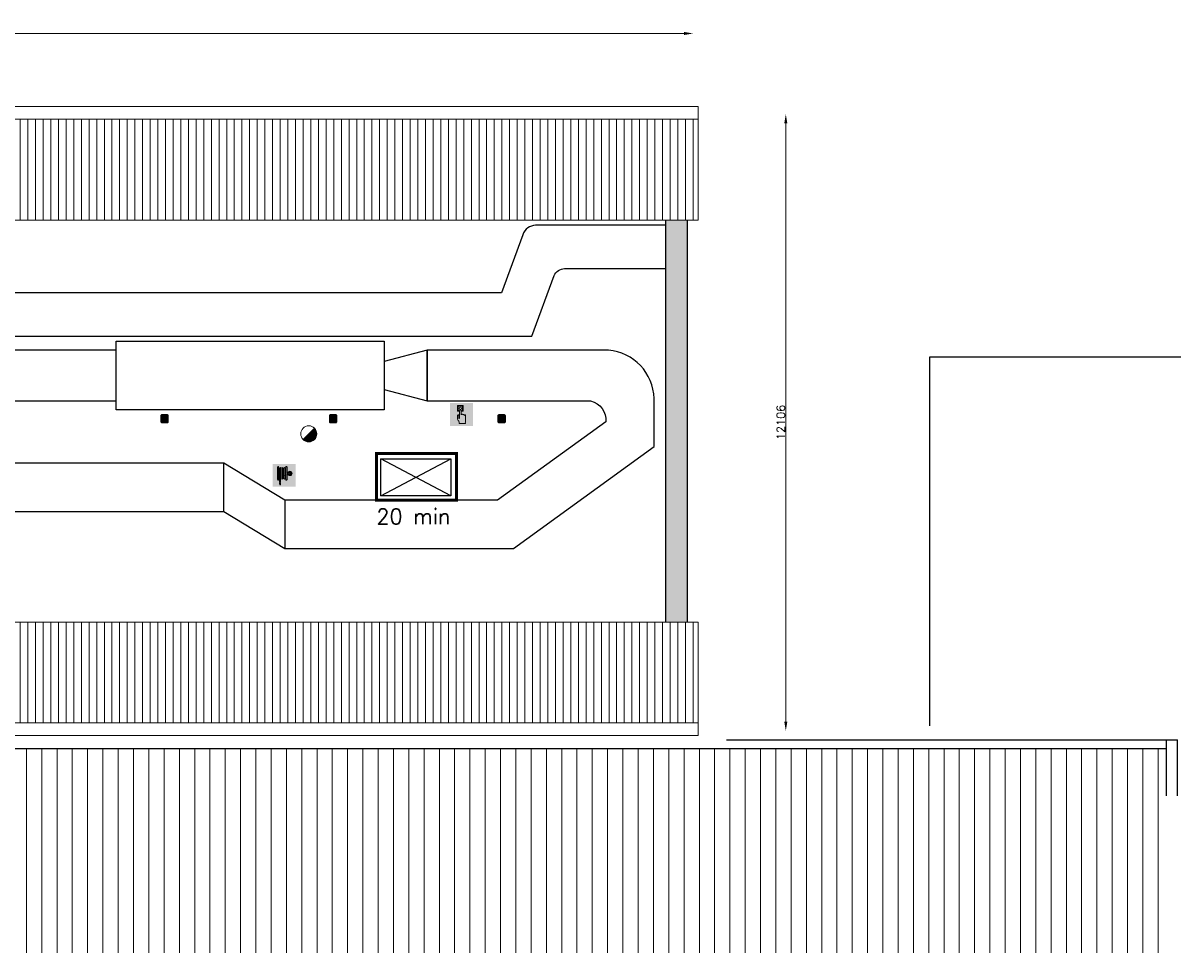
# Model space of a CAD drawing. Header units: millimetres. Extents: x -13022 to 1371524, y -38729 to 632593.
# Tile 380 of 381: x 1307881 to 1330592, y -17768 to 482. Entities that reach past the tile are written whole.
import ezdxf

# ---------------------------------------------------------------- set-up
doc = ezdxf.new("R2010")
doc.units = ezdxf.units.MM
doc.header["$LTSCALE"] = 35
doc.set_wipeout_variables(frame=1)
for name, pattern in [('AI9-LType1', [1.69333, 0.846665, -0.846665]), ('DASHED', [200, 100, -100]), ('DIVIDE', [1250, 862.5, -112.5, 25, -112.5, 25, -112.5])]:
    doc.linetypes.add(name, pattern=pattern)
for name, color, linetype in [('A LIJN 7', 7, 'Continuous'), ('LAYER102', 1, 'Continuous'), ('LAYER111', 7, 'Continuous'), ('LAYER22', 7, 'Continuous'), ('LAYER27', 7, 'Continuous'), ('LAYER28', 7, 'Continuous')]:
    doc.layers.add(name, color=color, linetype=linetype)
for name, color, linetype, lineweight in [('A OPMER', 10, 'Continuous', 50), ('Al65----_beveiliging-inst', 92, 'Continuous', 9), ('B95 tekst', 7, 'Continuous', 25), ('brandveiligheid voorzieningen', 10, 'Continuous', 9)]:
    doc.layers.add(name, color=color, linetype=linetype, lineweight=lineweight)
doc.styles.add('Algemeen', font='simplex.shx', dxfattribs={"height": 2.5})
doc.styles.get("Standard").update_dxf_attribs({"font": 'simplex.shx'})
doc.dimstyles.new('~R----C~', dxfattribs={"dimtxt": 162, "dimasz": 180, "dimexe": 0.18, "dimexo": 0.0625, "dimgap": 16.2, "dimtad": 1, "dimdec": 0, "dimzin": 0, "dimdsep": 46, "dimtxsty": 'Standard', "dimcen": 0.09, "dimse1": 1, "dimse2": 1, "dimclrd": 7, "dimadec": 0, "dimazin": 0, "dimtfac": 1, "dimtdec": 4, "dimtmove": 0, "dimatfit": 3, "dimfxl": 1, "dimtolj": 1, "dimtzin": 0, "dimlwd": 13, "dimarcsym": 0})
pattern_1 = [(45, (1080127.6666, 185457.6486), (-0.2121320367, 0.2121320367), []), (45, (1080127.6666, 185457.86073), (-0.2121320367, 0.2121320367), [])]

# ---------------------------------------------------------------- blocks, each defined once
blk = doc.blocks.new('*D209')
at = {"layer": 'Defpoints', "color": 0, "linetype": 'Continuous', "transparency": 16777216}
for p in [(1321025, -1302), (1322842, -1302), (1321025, -13408)]:
    blk.add_point(p, dxfattribs=at)
at = {"layer": 'LAYER102', "color": 7, "linetype": 'Continuous', "lineweight": 13, "transparency": 16777216}
blk.add_line((1322842, -13228), (1322842, -1482), dxfattribs=at)
at = {"layer": 'LAYER102', "color": 7, "linetype": 'Continuous', "transparency": 16777216}
for points in [[(1322812, -1482), (1322872, -1482), (1322842, -1302)], [(1322812, -13228), (1322872, -13228), (1322842, -13408)]]:
    blk.add_solid(points, dxfattribs=at)
at = {"layer": 'LAYER102', "color": 0, "linetype": 'Continuous', "transparency": 16777216, "insert": (1322744, -7355), "char_height": 162, "attachment_point": 5, "rotation": 90}
blk.add_mtext('\\A1;12106', dxfattribs=at)
blk = doc.blocks.new('*D210')
at = {"layer": 'Defpoints', "color": 0, "linetype": 'Continuous', "transparency": 16777216}
for p in [(1321025, 279), (1263519, -1302), (1321025, -1302)]:
    blk.add_point(p, dxfattribs=at)
at = {"layer": 'LAYER102', "color": 7, "linetype": 'Continuous', "lineweight": 13, "transparency": 16777216}
blk.add_line((1263699, 279), (1320845, 279), dxfattribs=at)
at = {"layer": 'LAYER102', "color": 7, "linetype": 'Continuous', "transparency": 16777216}
for points in [[(1263699, 309), (1263699, 249), (1263519, 279)], [(1320845, 309), (1320845, 249), (1321025, 279)]]:
    blk.add_solid(points, dxfattribs=at)
at = {"layer": 'LAYER102', "color": 0, "linetype": 'Continuous', "transparency": 16777216, "insert": (1292272, 376), "char_height": 162, "attachment_point": 5}
blk.add_mtext('\\A1;57506', dxfattribs=at)
blk = doc.blocks.new('Brandslanghaspel')
at = {"layer": 'brandveiligheid voorzieningen', "true_color": 0xffffff}
h = blk.add_hatch(color=7, dxfattribs=at)
h.paths.add_polyline_path([(-1.8131, 2.183), (-1.9809, 2.183), (-2.1753, 2.364), (-2.1753, 6.484), (-1.9926, 6.664), (-1.8131, 6.664)])
edge = h.paths.add_edge_path()
edge.add_arc((0.1717, 6.0972), 0.1929, 92.01096, 177.98904)
edge.add_line((-0.0211, 6.104), (-0.0214, 6.104))
edge.add_line((-0.0214, 6.104), (-0.0214, 2.702))
edge.add_line((-0.0214, 2.702), (-0.0211, 2.702))
edge.add_arc((0.1723, 2.7114), 0.1936, 182.797634, 267.821774)
edge.add_arc((0.1573, 2.7114), 0.1935, 272.254329, 357.218746)
edge.add_line((0.3506, 2.702), (0.3515, 2.702))
edge.add_line((0.3515, 2.702), (0.3515, 6.104))
edge.add_line((0.3515, 6.104), (0.3506, 6.104))
edge.add_arc((0.1577, 6.0971), 0.193, 2.044103, 87.86341)
edge = h.paths.add_edge_path()
edge.add_arc((-0.5787, 6.0971), 0.1931, 92.060571, 177.939429)
edge.add_line((-0.7716, 6.104), (-0.772, 6.104))
edge.add_line((-0.772, 6.104), (-0.772, 2.702))
edge.add_line((-0.772, 2.702), (-0.7716, 2.702))
edge.add_arc((-0.5779, 2.7118), 0.194, 182.897198, 267.72221)
edge.add_arc((-0.5933, 2.7119), 0.194, 272.272353, 357.077445)
edge.add_line((-0.3995, 2.702), (-0.3992, 2.702))
edge.add_line((-0.3992, 2.702), (-0.3992, 6.104))
edge.add_line((-0.3992, 6.104), (-0.3995, 6.104))
edge.add_arc((-0.5926, 6.0969), 0.1933, 2.115671, 87.915125)
edge = h.paths.add_edge_path()
edge.add_arc((-1.2963, 6.0968), 0.1933, 91.999029, 177.877887)
edge.add_line((-1.4894, 6.104), (-1.4894, 1.535))
edge.add_line((-1.4894, 1.535), (-1.1166, 1.535))
edge.add_line((-1.1166, 1.535), (-1.1166, 6.104))
edge.add_line((-1.1166, 6.104), (-1.1173, 6.104))
edge.add_arc((-1.3103, 6.097), 0.1931, 2.063956, 87.843556)
h.paths.add_polyline_path([(-1.1151, 1.102), (-1.1833, 0.701), (-1.4224, 0.701), (-1.4903, 1.105), (-1.4903, 1.263), (-1.1151, 1.263)])
edge = h.paths.add_edge_path()
edge.add_line((1.0007, 4.4891), (1.0007, 6.484))
edge.add_line((1.0007, 6.484), (0.8176, 6.664))
edge.add_line((0.8176, 6.664), (0.6385, 6.664))
edge.add_line((0.6385, 6.664), (0.6385, 2.183))
edge.add_line((0.6385, 2.183), (0.8062, 2.183))
edge.add_line((0.8062, 2.183), (1.0007, 2.364))
edge.add_line((1.0007, 2.364), (1.0007, 4.285))
edge.add_line((1.0007, 4.285), (1.2228, 4.285))
edge.add_arc((1.8866, 4.3396), 0.666, 184.705084, 271.930478)
edge.add_arc((1.8807, 4.4237), 0.7502, 272.163802, 357.883832)
edge.add_arc((1.8818, 4.3683), 0.7492, 2.116162, 87.915616)
edge.add_arc((1.9315, 4.3762), 0.7412, 91.743139, 171.242832)
edge.add_arc((1.0182, -221.511), 226, 89.954163, 90.004437)
edge = h.paths.add_edge_path(flags=16)
edge.add_line((1.8026, 4.285), (1.8026, 3.9))
edge.add_arc((1.921, 4.4072), 0.5208, 193.569519, 256.860438, ccw=False)
edge.add_line((1.4147, 4.285), (1.8026, 4.285))
edge = h.paths.add_edge_path(flags=16)
edge.add_line((1.8026, 4.891), (1.8026, 4.489))
edge.add_line((1.8026, 4.489), (1.4112, 4.489))
edge.add_arc((1.9212, 4.384), 0.5207, 103.167599, 168.363278, ccw=False)
edge = h.paths.add_edge_path(flags=16)
edge.add_arc((1.8987, 4.3853), 0.5189, 11.524706, 78.048247)
edge.add_line((2.0062, 4.893), (2.0062, 4.489))
edge.add_line((2.0062, 4.489), (2.4072, 4.489))
edge = h.paths.add_edge_path(flags=16)
edge.add_arc((1.8971, 4.4077), 0.5212, 282.079218, 346.387144)
edge.add_line((2.4037, 4.285), (2.0062, 4.285))
edge.add_line((2.0062, 4.285), (2.0062, 3.898))
at = {"layer": 'Al65----_beveiliging-inst', "color": 7, "true_color": 0xffffff}
blk.add_solid([(-3.75, 0), (3.75, 0), (-3.75, 7.5), (3.75, 7.5)], dxfattribs=at)
blk.add_solid([(-3.75, 0), (3.75, 0), (-3.75, 7.5), (3.75, 7.5)], dxfattribs=at)
at = {"layer": 'Al65----_beveiliging-inst', "color": 10}
blk.add_solid([(-3.5, 0.25), (3.5, 0.25), (-3.5, 7.25), (3.5, 7.25)], dxfattribs=at)
at = {"layer": 'brandveiligheid voorzieningen', "color": 7, "true_color": 0xffffff}
for points in [[(-2.1753, 6.484), (-1.9926, 6.664)], [(-2.1753, 2.364), (-2.1753, 6.484)], [(-1.9926, 6.664), (-1.8131, 6.664)], [(-1.8131, 6.664), (-1.8131, 2.183)], [(-1.4894, 6.104), (-1.4894, 1.535)], [(-1.1166, 6.104), (-1.1173, 6.104)], [(-1.1166, 1.535), (-1.1166, 6.104)], [(-0.7716, 6.104), (-0.772, 6.104)], [(-0.772, 6.104), (-0.772, 2.702)], [(-0.3992, 6.104), (-0.3995, 6.104)], [(-0.3992, 2.702), (-0.3992, 6.104)], [(-0.0211, 6.104), (-0.0214, 6.104)], [(-0.0214, 6.104), (-0.0214, 2.702)], [(0.3515, 6.104), (0.3506, 6.104)], [(0.3515, 2.702), (0.3515, 6.104)], [(0.8176, 6.664), (0.6385, 6.664)], [(0.6385, 6.664), (0.6385, 2.183)], [(1.0007, 6.484), (0.8176, 6.664)], [(1.0007, 4.4891), (1.0007, 6.484)], [(1.0007, 2.364), (1.0007, 4.285)], [(1.0007, 4.285), (1.2228, 4.285)], [(1.8026, 4.489), (1.4112, 4.489)], [(1.4147, 4.285), (1.8026, 4.285)], [(1.8026, 4.891), (1.8026, 4.489)], [(1.8026, 4.285), (1.8026, 3.9)], [(2.0062, 4.489), (2.0062, 4.893)], [(2.4072, 4.489), (2.0062, 4.489)], [(2.0062, 3.898), (2.0062, 4.285)], [(2.0062, 4.285), (2.4037, 4.285)], [(-1.9809, 2.183), (-2.1753, 2.364)], [(-1.8131, 2.183), (-1.9809, 2.183)], [(-1.4903, 1.105), (-1.4903, 1.263)], [(-1.4903, 1.263), (-1.1151, 1.263)], [(-1.4224, 0.701), (-1.4903, 1.105)], [(-1.4894, 1.535), (-1.1166, 1.535)], [(-1.1833, 0.701), (-1.4224, 0.701)], [(-1.1151, 1.102), (-1.1833, 0.701)], [(-1.1151, 1.263), (-1.1151, 1.102)], [(-0.772, 2.702), (-0.7716, 2.702)], [(-0.3995, 2.702), (-0.3992, 2.702)], [(-0.0214, 2.702), (-0.0211, 2.702)], [(0.3506, 2.702), (0.3515, 2.702)], [(0.6385, 2.183), (0.8062, 2.183)], [(0.8062, 2.183), (1.0007, 2.364)]]:
    blk.add_lwpolyline(points, dxfattribs=at)
for points in [[(-1.303, 6.29, 0.3933), (-1.4894, 6.104)], [(-1.1173, 6.104, 0.3928), (-1.303, 6.29)], [(-0.5856, 6.29, 0.3933), (-0.7716, 6.104)], [(-0.3995, 6.104, 0.3929), (-0.5856, 6.29)], [(0.1649, 6.29, 0.3938), (-0.0211, 6.104)], [(0.3506, 6.104, 0.393), (0.1649, 6.29)], [(1.199, 4.489, 0.00021936), (1.0007, 4.4891)], [(1.909, 5.117, 0.3615), (1.199, 4.489)], [(1.2228, 4.285, 0.4001), (1.909, 3.674)], [(1.4112, 4.489, -0.2924), (1.8026, 4.891)], [(1.8026, 3.9, -0.2834), (1.4147, 4.285)], [(2.6304, 4.396, 0.3929), (1.909, 5.117)], [(1.909, 3.674, 0.3925), (2.6304, 4.396)], [(2.0062, 4.893, -0.2987), (2.4072, 4.489)], [(2.4037, 4.285, -0.2882), (2.0062, 3.898)], [(-0.7716, 2.702, 0.388), (-0.5856, 2.518)], [(-0.5856, 2.518, 0.3879), (-0.3995, 2.702)], [(-0.0211, 2.702, 0.389), (0.1649, 2.518)], [(0.1649, 2.518, 0.3887), (0.3506, 2.702)]]:
    blk.add_lwpolyline(points, format="xyb", dxfattribs=at)
blk.add_point((0, 3.75), dxfattribs=at)
blk = doc.blocks.new('Handbrandmelder')
at = {"layer": 'brandveiligheid voorzieningen', "true_color": 0xffffff}
h = blk.add_hatch(color=7, dxfattribs=at)
h.paths.add_polyline_path([(-1.3623, 6.704), (-1.3623, 4.818), (-0.8616, 4.818), (-0.8616, 5.105), (-1.0867, 5.105), (-1.0867, 6.416), (0.2412, 6.416), (0.2412, 5.105), (0.0423, 5.105), (0.0423, 4.818), (0.5292, 4.818), (0.5292, 6.704)])
edge = h.paths.add_edge_path()
edge.add_line((-0.7744, 0.795), (1.2172, 0.795))
edge.add_arc((1.1848, 0.9151), 0.1244, 285.097845, 344.573813)
edge.add_arc((1.1955, 0.8747), 0.1095, 3.814851, 78.556999)
edge.add_arc((1.2155, 1.0811), 0.0991, 186.406081, 271.011898, ccw=False)
edge.add_arc((0.8951, 1.4295), 0.4225, 301.679206, 358.707701)
edge.add_line((1.3175, 1.42), (1.3175, 3.356))
edge.add_arc((1.0815, 3.3696), 0.2364, 356.700991, 450.505791)
edge.add_arc((1.0751, 3.3423), 0.2637, 89.061593, 168.70314)
edge.add_line((0.8165, 3.394), (0.8165, 3.518))
edge.add_arc((0.5556, 3.5071), 0.2611, 2.39047, 87.792584)
edge.add_arc((0.5705, 3.5064), 0.2616, 91.041001, 151.564737)
edge.add_line((0.3404, 3.631), (0.3404, 3.643))
edge.add_arc((0.0798, 3.6324), 0.2608, 2.337798, 87.799547)
edge.add_arc((0.0991, 3.6332), 0.26, 92.052962, 177.832561)
edge.add_line((-0.1607, 3.643), (-0.1607, 4.967))
edge.add_arc((-0.411, 4.968), 0.2503, 359.76141, 447.144807)
edge.add_arc((-0.3888, 4.9577), 0.2605, 92.124608, 177.943914)
edge.add_line((-0.6492, 4.967), (-0.6492, 2.557))
edge.add_arc((-0.7221, 2.5577), 0.0729, 299.050174, 359.424387, ccw=False)
edge.add_line((-0.6867, 2.494), (-0.7618, 2.457))
edge.add_line((-0.7618, 2.457), (-0.7868, 2.457))
edge.add_line((-0.7868, 2.457), (-0.8745, 2.569))
edge.add_line((-0.8745, 2.569), (-0.8745, 3.419))
edge.add_arc((-1.0861, 3.4433), 0.213, 353.435435, 446.970057)
edge.add_arc((-1.078, 3.4209), 0.2351, 89.220046, 180.466534)
edge.add_line((-1.3131, 3.419), (-1.3131, 2.282))
edge.add_line((-1.3131, 2.282), (-1.3131, 2.219))
edge.add_arc((0.9801, 3.0528), 2.4401, 199.980806, 224.025181)
edge.add_arc((-28.5646, 4.7292), 27.994, 352.668719, 353.081248, ccw=False)
edge.add_arc((-0.073, 1.0253), 0.7382, 169.723152, 198.178085)
edge = h.paths.add_edge_path(flags=17)
edge.add_arc((-0.4353, 5.7799), 0.3921, 271.833261, 357.970029)
edge.add_arc((-0.4345, 5.7425), 0.3917, 3.443844, 88.288775)
edge.add_arc((-0.4184, 5.7498), 0.3842, 90.654144, 177.583048)
edge.add_arc((-0.4087, 5.7816), 0.3939, 182.273303, 267.953611)
at = {"layer": 'Al65----_beveiliging-inst', "color": 7, "true_color": 0xffffff}
blk.add_solid([(-3.75, 0), (3.75, 0), (-3.75, 7.5), (3.75, 7.5)], dxfattribs=at)
at = {"layer": 'Al65----_beveiliging-inst', "color": 10}
blk.add_solid([(-3.5, 0.25), (3.5, 0.25), (-3.5, 7.25), (3.5, 7.25)], dxfattribs=at)
at = {"layer": 'brandveiligheid voorzieningen', "color": 7, "true_color": 0xffffff}
for points in [[(-1.3623, 6.704), (-1.3623, 4.818)], [(0.5292, 6.704), (-1.3623, 6.704)], [(-1.3623, 4.818), (-0.8616, 4.818)], [(-1.0867, 5.105), (-1.0867, 6.416)], [(-1.0867, 6.416), (0.2412, 6.416)], [(-0.8616, 5.105), (-1.0867, 5.105)], [(-0.8616, 4.818), (-0.8616, 5.105)], [(-0.6492, 4.967), (-0.6492, 2.557)], [(-0.1607, 3.643), (-0.1607, 4.967)], [(0.2412, 5.105), (0.0423, 5.105)], [(0.0423, 5.105), (0.0423, 4.818)], [(0.0423, 4.818), (0.5292, 4.818)], [(0.2412, 6.416), (0.2412, 5.105)], [(0.5292, 4.818), (0.5292, 6.704)], [(-1.3131, 3.419), (-1.3131, 2.282)], [(-1.3131, 2.282), (-1.3131, 2.219)], [(-0.8745, 2.569), (-0.8745, 3.419)], [(-0.7868, 2.457), (-0.8745, 2.569)], [(-0.7618, 2.457), (-0.7868, 2.457)], [(-0.7744, 0.795), (1.2172, 0.795)], [(-0.6867, 2.494), (-0.7618, 2.457)], [(0.3404, 3.631), (0.3404, 3.643)], [(0.8165, 3.394), (0.8165, 3.518)], [(1.3175, 1.42), (1.3175, 3.356)]]:
    blk.add_lwpolyline(points, dxfattribs=at)
for points in [[(-0.8023, 5.766, -0.3986), (-0.4228, 6.134)], [(-0.4228, 5.388, -0.3923), (-0.8023, 5.766)], [(-0.3985, 5.218, 0.393), (-0.6492, 4.967)], [(-0.4228, 6.134, -0.3881), (-0.0435, 5.766)], [(-0.0435, 5.766, -0.3946), (-0.4228, 5.388)], [(-0.1607, 4.967, 0.4009), (-0.3985, 5.218)], [(0.0898, 3.893, 0.3928), (-0.1607, 3.643)], [(0.3404, 3.643, 0.3912), (0.0898, 3.893)], [(-1.0748, 3.656, 0.4206), (-1.3131, 3.419)], [(-1.3131, 2.219, 0.1053), (-0.7744, 1.357)], [(-0.8745, 3.419, 0.4324), (-1.0748, 3.656)], [(-0.7994, 1.157, 0.1248), (-0.7744, 0.795)], [(-0.7744, 1.357, -0.0018), (-0.7994, 1.157)], [(-0.6492, 2.557, -0.2697), (-0.6867, 2.494)], [(0.5657, 3.768, 0.2704), (0.3404, 3.631)], [(0.8165, 3.518, 0.3909), (0.5657, 3.768)], [(1.0794, 3.606, 0.3622), (0.8165, 3.394)], [(1.3175, 3.356, 0.4338), (1.0794, 3.606)], [(1.117, 1.07, 0.2541), (1.3175, 1.42)], [(1.2172, 0.982, -0.3869), (1.117, 1.07)], [(1.3047, 0.882, 0.3382), (1.2172, 0.982)], [(1.2172, 0.795, 0.2655), (1.3047, 0.882)]]:
    blk.add_lwpolyline(points, format="xyb", dxfattribs=at)
blk.add_point((0, 3.75), dxfattribs=at)
blk = doc.blocks.new('Brandmelder')
at = {"layer": 'brandveiligheid voorzieningen'}
blk.add_hatch(color=256, dxfattribs=at).paths.add_polyline_path([(76.62, -89.8, 0.198912), (75.85, -87.94), (72.13, -91.66, 0.668179)])
blk.add_line((72.13, -91.66), (75.85, -87.94), dxfattribs=at)
blk.add_circle((73.99, -89.8), 2.63, dxfattribs=at)

msp = doc.modelspace()

# ---------------------------------------------------------------- hatches: boundary and pattern name
at = {"layer": 'LAYER111', "linetype": 'Continuous', "lineweight": 5}
for points in [[(1320479.667, -11276.695), (1320479.667, -3384.789), (1320904.729, -3384.789), (1320904.729, -11276.695)], [(1310597.667, -7345.18, -0.414728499), (1310592.667, -7340.18), (1310592.667, -7224.18, -0.413870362), (1310597.667, -7219.18), (1310713.667, -7219.18, -0.413470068), (1310718.667, -7224.18), (1310718.667, -7340.18, -0.413927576), (1310713.667, -7345.18)], [(1313903.667, -7345.18, -0.414728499), (1313898.667, -7340.18), (1313898.667, -7224.18, -0.413870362), (1313903.667, -7219.18), (1314019.667, -7219.18, -0.413470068), (1314024.667, -7224.18), (1314024.667, -7340.18, -0.413927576), (1314019.667, -7345.18)], [(1317209.417, -7345.18, -0.414728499), (1317204.417, -7340.18), (1317204.417, -7224.18, -0.413870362), (1317209.417, -7219.18), (1317325.417, -7219.18, -0.413470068), (1317330.417, -7224.18), (1317330.417, -7340.18, -0.413927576), (1317325.417, -7345.18)]]:
    msp.add_hatch(color=254, dxfattribs=at).paths.add_polyline_path(points, flags=0)
at = {"layer": 'LAYER27', "linetype": 'Continuous', "lineweight": 13}
h = msp.add_hatch(dxfattribs=at)
h.set_pattern_fill("~A--G'+~", style=0, pattern_type=0)
h.set_pattern_definition([(90, (1263423.67, -3384.79), (-150, 9e-15), [])])
h.paths.add_polyline_path([(1263423.667, -3384.789), (1263423.667, -1401.695), (1321119.667, -1401.695), (1321119.667, -3384.789)], flags=0)
h = msp.add_hatch(dxfattribs=at)
h.set_pattern_fill("~A--G'+~", style=0, pattern_type=0)
h.set_pattern_definition([(90, (1263423.67, -13251.68), (-150, 9e-15), [])])
h.paths.add_polyline_path([(1263423.667, -13251.68), (1263423.667, -11276.695), (1321119.667, -11276.695), (1321119.667, -13251.68)], flags=0)
h = msp.add_hatch(dxfattribs=at)
h.set_pattern_fill("~A--G'$~", color=253, style=0, pattern_type=0)
h.set_pattern_definition([(90, (1270745.67, -17767.77), (-300, 2e-14), [])])
h.paths.add_polyline_path([(1270745.667, -17767.773), (1270745.698, -13757.68), (1330309.167, -13757.68), (1330309.167, -17767.773)], flags=0)

# ---------------------------------------------------------------- linework, layer by layer
at = {"layer": 'A LIJN 7', "ltscale": 0.1}
msp.add_lwpolyline([(1314896.341, -8070.595), (1316271.628, -8070.595), (1316271.628, -8795.796), (1314896.341, -8795.796)], close=True, dxfattribs=at)
for points in [[(1314896.341, -8795.796), (1316271.628, -8070.595)], [(1316271.628, -8795.796), (1314896.341, -8070.595)]]:
    msp.add_lwpolyline(points, dxfattribs=at)
at = {"layer": 'Al65----_beveiliging-inst', "color": 130, "linetype": 'AI9-LType1', "lineweight": 0, "ltscale": 0.1, "const_width": 60, "flags": 128}
msp.add_lwpolyline([(1314812.894, -7964.031), (1316379.898, -7964.031), (1316379.898, -8882.43), (1314812.894, -8882.43)], close=True, dxfattribs=at)
at = {"layer": 'LAYER22', "color": 7, "linetype": 'Continuous', "lineweight": 18}
for points in [[(1263423.667, -1401.695), (1263423.667, -1151.695), (1321119.667, -1151.695), (1321119.667, -1401.695)], [(1263423.667, -13501.68), (1263423.667, -13251.68), (1321119.667, -13251.68), (1321119.667, -13501.68)]]:
    msp.add_lwpolyline(points, close=True, dxfattribs=at)
at = {"layer": 'LAYER22', "color": 7, "linetype": 'DASHED', "lineweight": 18}
for points in [[(1263423.667, -1401.695), (1263423.667, -1151.695), (1321119.667, -1151.695), (1321119.667, -1401.695)], [(1263423.667, -13501.68), (1263423.667, -13251.68), (1321119.667, -13251.68), (1321119.667, -13501.68)]]:
    msp.add_lwpolyline(points, close=True, dxfattribs=at)
at = {"layer": 'LAYER22', "color": 7, "linetype": 'Continuous', "lineweight": 18}
for points in [[(1321119.667, -1401.695), (1321119.667, -3384.789)], [(1321119.667, -13251.68), (1321119.667, -11276.695)]]:
    msp.add_lwpolyline(points, dxfattribs=at)
at = {"layer": 'LAYER22', "color": 7, "linetype": 'DASHED', "lineweight": 18}
for points in [[(1321119.667, -1401.695), (1321119.667, -3384.789)], [(1321119.667, -13251.68), (1321119.667, -11276.695)]]:
    msp.add_lwpolyline(points, dxfattribs=at)
at = {"layer": 'LAYER22', "color": 7, "linetype": 'DIVIDE', "lineweight": 18}
for points in [[(1263423.667, -3384.789), (1321119.667, -3384.789)], [(1263423.667, -11276.695), (1321119.667, -11276.695)]]:
    msp.add_lwpolyline(points, dxfattribs=at)
at = {"layer": 'LAYER22', "color": 9, "linetype": 'Continuous', "lineweight": 25}
for points in [[(1325666.542, -13313.68), (1325666.542, -6069.68), (1330591.573, -6069.68)], [(1321677.042, -13586.914), (1330529.167, -13586.914)], [(1330309.167, -14685.351), (1330309.167, -13586.914)], [(1330529.167, -14685.351), (1330529.167, -13586.914)], [(1270745.698, -13757.68), (1330309.167, -13757.68)]]:
    msp.add_lwpolyline(points, dxfattribs=at)
at = {"layer": 'LAYER22', "color": 9, "linetype": 'DASHED', "lineweight": 25}
for points in [[(1325666.542, -13313.68), (1325666.542, -6069.68), (1330591.573, -6069.68)], [(1321677.042, -13586.914), (1330529.167, -13586.914)], [(1330309.167, -14685.351), (1330309.167, -13586.914)], [(1330529.167, -14685.351), (1330529.167, -13586.914)], [(1270745.698, -13757.68), (1330309.167, -13757.68)]]:
    msp.add_lwpolyline(points, dxfattribs=at)
at = {"layer": 'LAYER28', "color": 7, "linetype": 'Continuous', "lineweight": 25}
for points in [[(1320479.667, -3384.789), (1320479.667, -11276.695)], [(1320904.729, -3384.789), (1320904.729, -11276.695)], [(1311815.417, -9102.43), (1311815.417, -8152.43)], [(1313015.417, -8882.43), (1313015.417, -9832.43)]]:
    msp.add_lwpolyline(points, dxfattribs=at)
for points in [[(1309703.417, -5934.43), (1297841.417, -5934.43), (1297541.417, -5759.43), (1287619.417, -5759.43), (1286919.417, -6009.43), (1286127.417, -6009.43, -0.973205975), (1286117.917, -5659.68), (1317862.604, -5659.43), (1318295.417, -4471.055, -0.258467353), (1318503.667, -4334.789), (1320479.417, -4335.023)], [(1313015.417, -8882.43), (1311815.417, -8152.43), (1297233.417, -8152.43, 0.4505378), (1296282.292, -9078.648), (1296283.417, -11276.945)], [(1297233.417, -11276.945), (1297234.104, -9224.258, -0.357567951), (1297360.417, -9102.43), (1311815.417, -9102.43)]]:
    msp.add_lwpolyline(points, format="xyb", dxfattribs=at)
for points in [[(1310728.667, -7340.18), (1310728.667, -7224.18, 0.414213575), (1310713.667, -7209.18), (1310597.667, -7209.18, 0.414213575), (1310582.667, -7224.18), (1310582.667, -7340.18, 0.414213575), (1310597.667, -7355.18), (1310713.667, -7355.18, 0.414213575), (1310728.667, -7340.18)], [(1310728.667, -7340.18), (1310728.667, -7224.18, 0.414213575), (1310713.667, -7209.18), (1310597.667, -7209.18, 0.414213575), (1310582.667, -7224.18), (1310582.667, -7340.18, 0.414213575), (1310597.667, -7355.18), (1310713.667, -7355.18, 0.414213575), (1310728.667, -7340.18)], [(1314034.667, -7340.18), (1314034.667, -7224.18, 0.414213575), (1314019.667, -7209.18), (1313903.667, -7209.18, 0.414213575), (1313888.667, -7224.18), (1313888.667, -7340.18, 0.414213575), (1313903.667, -7355.18), (1314019.667, -7355.18, 0.414213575), (1314034.667, -7340.18)], [(1314034.667, -7340.18), (1314034.667, -7224.18, 0.414213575), (1314019.667, -7209.18), (1313903.667, -7209.18, 0.414213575), (1313888.667, -7224.18), (1313888.667, -7340.18, 0.414213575), (1313903.667, -7355.18), (1314019.667, -7355.18, 0.414213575), (1314034.667, -7340.18)], [(1317340.417, -7340.18), (1317340.417, -7224.18, 0.414213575), (1317325.417, -7209.18), (1317209.417, -7209.18, 0.414213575), (1317194.417, -7224.18), (1317194.417, -7340.18, 0.414213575), (1317209.417, -7355.18), (1317325.417, -7355.18, 0.414213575), (1317340.417, -7340.18)], [(1317340.417, -7340.18), (1317340.417, -7224.18, 0.414213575), (1317325.417, -7209.18), (1317209.417, -7209.18, 0.414213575), (1317194.417, -7224.18), (1317194.417, -7340.18, 0.414213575), (1317209.417, -7355.18), (1317325.417, -7355.18, 0.414213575), (1317340.417, -7340.18)]]:
    msp.add_lwpolyline(points, format="xyb", close=True, dxfattribs=at)

# ---------------------------------------------------------------- block references
at = {"layer": 'A OPMER', "ltscale": 0.1, "xscale": 60, "yscale": 60, "zscale": 60}
msp.add_blockref('Brandslanghaspel', (1312998.901, -8619.767), dxfattribs=at)
at = {"layer": 'Al65----_beveiliging-inst', "xscale": 60, "yscale": 60, "zscale": 60}
for name, p in [('Handbrandmelder', (1316482.772, -7424.593)), ('Brandmelder', (1309044.82, -2191.943))]:
    msp.add_blockref(name, p, dxfattribs=at)

# ---------------------------------------------------------------- texts
at = {"layer": 'B95 tekst', "style": 'Algemeen'}
msp.add_text('20 min', height=300, dxfattribs=at).set_placement((1314810.655, -9351.614))

# ---------------------------------------------------------------- dimensions: what is measured, and where the dimension line sits
at = {"layer": 'LAYER102', "color": 7, "linetype": 'Continuous'}
dim = msp.add_linear_dim(base=(1321024.667, 278.664), p1=(1263518.667, -1301.68), p2=(1321024.667, -1301.68), dimstyle='~R----C~', dxfattribs=at)
dim.commit()
dim.dimension.update_dxf_attribs({"geometry": '*D210', "text_midpoint": (1292271.667, 375.864)})
dim = msp.add_linear_dim(base=(1322841.667, -1301.68), p1=(1321024.667, -13407.68), p2=(1321024.667, -1301.68), angle=90, dimstyle='~R----C~', dxfattribs=at)
dim.commit()
dim.dimension.update_dxf_attribs({"geometry": '*D209', "text_midpoint": (1322744.467, -7354.68)})

# ---------------------------------------------------------------- next in the draw order: wipeouts: each hides what was drawn before it
at = {"linetype": 'Continuous'}
for points in [[(1310597.667, -7355.18), (1310590.167, -7353.164), (1310584.682, -7347.68), (1310582.667, -7340.18), (1310582.667, -7224.18), (1310584.682, -7216.68), (1310590.167, -7211.195), (1310597.667, -7209.18), (1310713.667, -7209.18), (1310721.167, -7211.195), (1310726.651, -7216.68), (1310728.667, -7224.18), (1310728.667, -7340.18), (1310726.651, -7347.68), (1310721.167, -7353.164), (1310713.667, -7355.18), (1310655.667, -7355.18), (1310655.667, -7345.18), (1310713.667, -7345.18), (1310717.198, -7343.711), (1310718.667, -7340.18), (1310718.667, -7224.18), (1310717.198, -7220.648), (1310713.667, -7219.18), (1310597.667, -7219.18), (1310594.135, -7220.648), (1310592.667, -7224.18), (1310592.667, -7340.18), (1310594.135, -7343.711), (1310597.667, -7345.18), (1310655.667, -7345.18), (1310655.667, -7355.18)], [(1313903.667, -7355.18), (1313896.167, -7353.164), (1313890.682, -7347.68), (1313888.667, -7340.18), (1313888.667, -7224.18), (1313890.682, -7216.68), (1313896.167, -7211.195), (1313903.667, -7209.18), (1314019.667, -7209.18), (1314027.167, -7211.195), (1314032.651, -7216.68), (1314034.667, -7224.18), (1314034.667, -7340.18), (1314032.651, -7347.68), (1314027.167, -7353.164), (1314019.667, -7355.18), (1313961.667, -7355.18), (1313961.667, -7345.18), (1314019.667, -7345.18), (1314023.198, -7343.711), (1314024.667, -7340.18), (1314024.667, -7224.18), (1314023.198, -7220.648), (1314019.667, -7219.18), (1313903.667, -7219.18), (1313900.135, -7220.648), (1313898.667, -7224.18), (1313898.667, -7340.18), (1313900.135, -7343.711), (1313903.667, -7345.18), (1313961.667, -7345.18), (1313961.667, -7355.18)], [(1317209.417, -7355.18), (1317201.917, -7353.164), (1317196.432, -7347.68), (1317194.417, -7340.18), (1317194.417, -7224.18), (1317196.432, -7216.68), (1317201.917, -7211.195), (1317209.417, -7209.18), (1317325.417, -7209.18), (1317332.917, -7211.195), (1317338.401, -7216.68), (1317340.417, -7224.18), (1317340.417, -7340.18), (1317338.401, -7347.68), (1317332.917, -7353.164), (1317325.417, -7355.18), (1317267.417, -7355.18), (1317267.417, -7345.18), (1317325.417, -7345.18), (1317328.948, -7343.711), (1317330.417, -7340.18), (1317330.417, -7224.18), (1317328.948, -7220.648), (1317325.417, -7219.18), (1317209.417, -7219.18), (1317205.885, -7220.648), (1317204.417, -7224.18), (1317204.417, -7340.18), (1317205.885, -7343.711), (1317209.417, -7345.18), (1317267.417, -7345.18), (1317267.417, -7355.18)]]:
    msp.add_wipeout(points, dxfattribs=at).dxf.layer = 'LAYER111'

# ---------------------------------------------------------------- next in the draw order: hatches: boundary and pattern name
at = {"layer": 'LAYER28', "linetype": 'Continuous', "lineweight": 13}
h = msp.add_hatch(dxfattribs=at)
h.set_pattern_fill('~A--FYV~', style=0, pattern_type=0)
h.set_pattern_definition(pattern_1)
h.paths.add_polyline_path([(1310655.667, -7355.18), (1310655.667, -7345.18), (1310597.667, -7345.18, -0.414213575), (1310592.667, -7340.18), (1310592.667, -7224.18, -0.414213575), (1310597.667, -7219.18), (1310713.667, -7219.18, -0.414213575), (1310718.667, -7224.18), (1310718.667, -7340.18, -0.414213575), (1310713.667, -7345.18), (1310655.667, -7345.18), (1310655.667, -7355.18), (1310713.667, -7355.18, 0.414213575), (1310728.667, -7340.18), (1310728.667, -7224.18, 0.414213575), (1310713.667, -7209.18), (1310597.667, -7209.18, 0.414213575), (1310582.667, -7224.18), (1310582.667, -7340.18, 0.414213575), (1310597.667, -7355.18)], flags=0)
h = msp.add_hatch(dxfattribs=at)
h.set_pattern_fill('~A--FYV~', style=0, pattern_type=0)
h.set_pattern_definition(pattern_1)
h.paths.add_polyline_path([(1313961.667, -7355.18), (1313961.667, -7345.18), (1313903.667, -7345.18, -0.414213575), (1313898.667, -7340.18), (1313898.667, -7224.18, -0.414213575), (1313903.667, -7219.18), (1314019.667, -7219.18, -0.414213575), (1314024.667, -7224.18), (1314024.667, -7340.18, -0.414213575), (1314019.667, -7345.18), (1313961.667, -7345.18), (1313961.667, -7355.18), (1314019.667, -7355.18, 0.414213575), (1314034.667, -7340.18), (1314034.667, -7224.18, 0.414213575), (1314019.667, -7209.18), (1313903.667, -7209.18, 0.414213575), (1313888.667, -7224.18), (1313888.667, -7340.18, 0.414213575), (1313903.667, -7355.18)], flags=0)
h = msp.add_hatch(dxfattribs=at)
h.set_pattern_fill('~A--FYV~', style=0, pattern_type=0)
h.set_pattern_definition(pattern_1)
h.paths.add_polyline_path([(1317267.417, -7355.18), (1317267.417, -7345.18), (1317209.417, -7345.18, -0.414213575), (1317204.417, -7340.18), (1317204.417, -7224.18, -0.414213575), (1317209.417, -7219.18), (1317325.417, -7219.18, -0.414213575), (1317330.417, -7224.18), (1317330.417, -7340.18, -0.414213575), (1317325.417, -7345.18), (1317267.417, -7345.18), (1317267.417, -7355.18), (1317325.417, -7355.18, 0.414213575), (1317340.417, -7340.18), (1317340.417, -7224.18, 0.414213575), (1317325.417, -7209.18), (1317209.417, -7209.18, 0.414213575), (1317194.417, -7224.18), (1317194.417, -7340.18, 0.414213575), (1317209.417, -7355.18)], flags=0)

# ---------------------------------------------------------------- next in the draw order: linework, layer by layer
at = {"layer": 'LAYER28', "color": 7, "linetype": 'Continuous', "lineweight": 25}
for points in [[(1320479.417, -3485.039), (1317934.292, -3485.07, 0.31102669), (1317681.229, -3670.586), (1317267.417, -4809.43), (1285952.417, -4809.43, 0.444487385), (1285102.417, -5634.633), (1285102.417, -6041.633, 0.409474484), (1285864.729, -6860.32), (1286919.417, -6859.43), (1286919.417, -6009.43), (1286919.417, -6859.43), (1287619.417, -7109.43), (1287619.417, -5759.43), (1287619.417, -7109.43), (1297541.417, -7109.43), (1297841.417, -6934.43), (1297841.417, -5934.43), (1297841.417, -6934.43), (1309703.417, -6934.43)], [(1311815.417, -9102.43), (1313015.417, -9832.43), (1317497.417, -9832.43), (1320258.542, -7827.43), (1320258.542, -6886.039, 0.381628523), (1319361.417, -5937.445), (1315804.417, -5934.43), (1314964.417, -6159.43), (1314964.417, -6709.43), (1315804.417, -6934.43), (1315804.417, -5934.43), (1315804.417, -6934.43), (1319013.042, -6934.43, -0.375592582), (1319308.542, -7343.226), (1317188.854, -8882.43), (1313015.417, -8882.43)]]:
    msp.add_lwpolyline(points, format="xyb", dxfattribs=at)
msp.add_lwpolyline([(1314964.417, -7109.43), (1309703.417, -7109.43), (1309703.417, -5759.43), (1314964.417, -5759.43)], close=True, dxfattribs=at)
for points in [[(1310655.667, -7355.18), (1310655.667, -7345.18), (1310597.667, -7345.18, -0.414213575), (1310592.667, -7340.18), (1310592.667, -7224.18, -0.414213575), (1310597.667, -7219.18), (1310713.667, -7219.18, -0.414213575), (1310718.667, -7224.18), (1310718.667, -7340.18, -0.414213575), (1310713.667, -7345.18), (1310655.667, -7345.18), (1310655.667, -7355.18), (1310713.667, -7355.18, 0.414213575), (1310728.667, -7340.18), (1310728.667, -7224.18, 0.414213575), (1310713.667, -7209.18), (1310597.667, -7209.18, 0.414213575), (1310582.667, -7224.18), (1310582.667, -7340.18, 0.414213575), (1310597.667, -7355.18)], [(1313961.667, -7355.18), (1313961.667, -7345.18), (1313903.667, -7345.18, -0.414213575), (1313898.667, -7340.18), (1313898.667, -7224.18, -0.414213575), (1313903.667, -7219.18), (1314019.667, -7219.18, -0.414213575), (1314024.667, -7224.18), (1314024.667, -7340.18, -0.414213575), (1314019.667, -7345.18), (1313961.667, -7345.18), (1313961.667, -7355.18), (1314019.667, -7355.18, 0.414213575), (1314034.667, -7340.18), (1314034.667, -7224.18, 0.414213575), (1314019.667, -7209.18), (1313903.667, -7209.18, 0.414213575), (1313888.667, -7224.18), (1313888.667, -7340.18, 0.414213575), (1313903.667, -7355.18)], [(1317267.417, -7355.18), (1317267.417, -7345.18), (1317209.417, -7345.18, -0.414213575), (1317204.417, -7340.18), (1317204.417, -7224.18, -0.414213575), (1317209.417, -7219.18), (1317325.417, -7219.18, -0.414213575), (1317330.417, -7224.18), (1317330.417, -7340.18, -0.414213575), (1317325.417, -7345.18), (1317267.417, -7345.18), (1317267.417, -7355.18), (1317325.417, -7355.18, 0.414213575), (1317340.417, -7340.18), (1317340.417, -7224.18, 0.414213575), (1317325.417, -7209.18), (1317209.417, -7209.18, 0.414213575), (1317194.417, -7224.18), (1317194.417, -7340.18, 0.414213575), (1317209.417, -7355.18)]]:
    msp.add_lwpolyline(points, format="xyb", close=True, dxfattribs=at)

doc.saveas('drawing.dxf')
